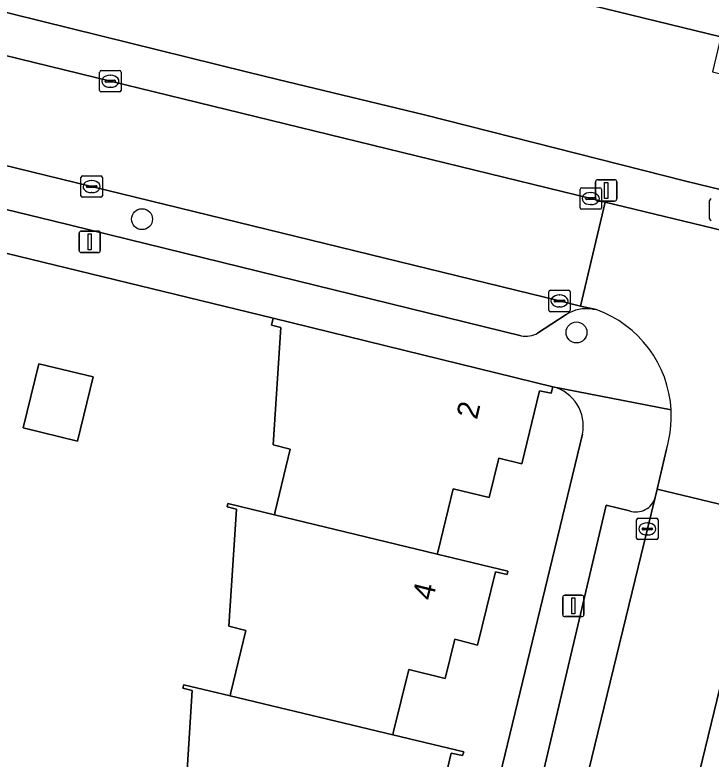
# Model space of a CAD drawing. Extents: x 163266 to 164362, y 381528 to 382286.
# Drawn here: x 163966.01 to 163998.51, y 382172.66 to 382207.37 of the extents above; entities that cross this region are included whole.
import ezdxf

# ---------------------------------------------------------------- set-up
doc = ezdxf.new("R2010")
doc.units = 0
for name, color, linetype in [('IMGEO_Boom', 7, 'Continuous'), ('IMGEO_Brandkraan', 7, 'Continuous'), ('IMGEO_Erf', 7, 'Continuous'), ('IMGEO_Kolk', 7, 'Continuous'), ('IMGEO_Lichtmast', 7, 'Continuous'), ('IMGEO_Muur', 7, 'Continuous'), ('IMGEO_Pand', 7, 'Continuous'), ('IMGEO_Pand_nummerreeks', 7, 'Continuous'), ('IMGEO_Parkeervlak_open', 7, 'Continuous'), ('IMGEO_Rijbaan_lokaal_open', 7, 'Continuous'), ('IMGEO_Voetpad_open', 7, 'Continuous')]:
    doc.layers.add(name, color=color, linetype=linetype)

msp = doc.modelspace()

# ---------------------------------------------------------------- linework, layer by layer
at = {"layer": 'IMGEO_Boom'}
for centre in [(163971.943, 382197.845), (163992.225, 382192.561)]:
    msp.add_circle(centre, 0.489, dxfattribs=at)
at = {"layer": 'IMGEO_Brandkraan'}
msp.add_line((163998.436, 382197.862), (163998.436, 382198.714), dxfattribs=at)
msp.add_lwpolyline([(163998.436, 382197.862), (163998.436, 382198.714)], dxfattribs=at)
for centre, start, end in [((163998.513, 382198.712), 91.552, 178.448), ((163998.513, 382198.712), 91.552, 178.448), ((163998.513, 382197.864), 181.552, 268.448), ((163998.513, 382197.864), 181.552, 268.448)]:
    msp.add_arc(centre, 0.0765, start, end, dxfattribs=at)
at = {"layer": 'IMGEO_Erf'}
for points in [[(163935.971, 382214.573), (163946.731, 382211.952), (163957.504, 382209.43), (163958.965, 382209.088), (163965.796, 382207.433), (163967.253, 382207.075), (163976.823, 382204.721), (163978.28, 382204.363), (163985.122, 382202.707), (163997.333, 382199.623), (164008.014, 382197.021), (164009.651, 382196.637), (164018.856, 382194.48), (164020.313, 382194.125), (164027.135, 382192.479), (164028.592, 382192.123), (164038.165, 382189.784), (164039.622, 382189.428), (164046.455, 382187.759), (164047.909, 382187.392), (164058.705, 382184.67), (164069.384, 382182.068)], [(163998.97, 382206.357), (163992.963, 382207.819)], [(163973.941, 382170.399), (163974.29, 382175.865), (163973.853, 382175.971), (163973.891, 382176.127), (163976.049, 382175.61), (163976.087, 382175.765), (163976.792, 382178.664), (163975.994, 382178.858), (163976.353, 382184.319), (163975.916, 382184.425), (163975.953, 382184.579), (163978.121, 382184.057), (163978.159, 382184.214), (163978.861, 382187.119), (163978.064, 382187.311), (163978.42, 382192.796), (163977.983, 382192.903), (163978.062, 382193.221), (163962.176, 382197.087)], [(163991.123, 382190.027), (163991.048, 382189.722), (163990.504, 382189.834), (163989.669, 382186.43), (163988.595, 382186.692), (163988.149, 382184.854), (163986.466, 382185.264), (163985.766, 382182.381), (163985.728, 382182.226), (163989.02, 382181.433), (163988.981, 382181.272), (163988.443, 382181.392), (163987.609, 382177.979), (163986.551, 382178.258), (163986.092, 382176.416), (163984.405, 382176.837), (163983.685, 382173.947), (163983.646, 382173.792), (163986.958, 382172.999), (163986.908, 382172.825), (163986.374, 382172.941), (163985.564, 382169.537)], [(163986.799, 382164.233), (163992.502, 382187.822)]]:
    msp.add_lwpolyline(points, dxfattribs=at)
msp.add_lwpolyline([(163966.392, 382188.104), (163967.126, 382191.103), (163969.658, 382190.486), (163968.925, 382187.488)], close=True, dxfattribs=at)
msp.add_arc((163990.664, 382188.206), 1.878, 348.1896, 75.8539, dxfattribs=at)
at = {"layer": 'IMGEO_Kolk'}
for p, q in [((163970.039, 382204.779), (163970.891, 382204.779)), ((163969.964, 382203.853), (163969.964, 382204.705)), ((163970.452, 382204.559), (163970.477, 382204.559)), ((163970.965, 382204.705), (163970.965, 382203.853)), ((163970.223, 382204.273), (163970.223, 382204.285)), ((163970.661, 382204.236), (163970.263, 382204.236)), ((163970.266, 382204.322), (163970.664, 382204.322)), ((163970.707, 382204.285), (163970.707, 382204.273)), ((163970.891, 382203.779), (163970.039, 382203.779)), ((163970.475, 382203.999), (163970.45, 382203.999)), ((163969.089, 382198.938), (163969.089, 382199.79)), ((163969.164, 382199.864), (163970.016, 382199.864)), ((163969.577, 382199.644), (163969.602, 382199.644)), ((163970.09, 382199.79), (163970.09, 382198.938)), ((163969.348, 382199.358), (163969.348, 382199.37)), ((163969.786, 382199.321), (163969.388, 382199.321)), ((163969.391, 382199.407), (163969.789, 382199.407)), ((163969.832, 382199.37), (163969.832, 382199.358)), ((163992.392, 382198.381), (163992.392, 382199.233)), ((163992.467, 382199.307), (163993.319, 382199.307)), ((163993.393, 382199.233), (163993.393, 382198.381)), ((163970.016, 382198.864), (163969.164, 382198.864)), ((163969.6, 382199.084), (163969.575, 382199.084)), ((163992.694, 382198.85), (163993.092, 382198.85)), ((163992.88, 382199.087), (163992.905, 382199.087)), ((163992.651, 382198.801), (163992.651, 382198.813)), ((163993.089, 382198.764), (163992.691, 382198.764)), ((163992.903, 382198.527), (163992.878, 382198.527)), ((163993.135, 382198.813), (163993.135, 382198.801)), ((163993.319, 382198.307), (163992.467, 382198.307)), ((163990.931, 382193.602), (163990.931, 382194.454)), ((163991.006, 382194.528), (163991.858, 382194.528)), ((163991.932, 382194.454), (163991.932, 382193.602)), ((163991.19, 382194.022), (163991.19, 382194.034)), ((163991.628, 382193.985), (163991.23, 382193.985)), ((163991.233, 382194.071), (163991.631, 382194.071)), ((163991.419, 382194.308), (163991.444, 382194.308)), ((163991.674, 382194.034), (163991.674, 382194.022)), ((163991.442, 382193.748), (163991.417, 382193.748)), ((163991.858, 382193.528), (163991.006, 382193.528)), ((163995.032, 382182.97), (163995.032, 382183.822)), ((163995.107, 382183.896), (163995.959, 382183.896)), ((163995.52, 382183.676), (163995.545, 382183.676)), ((163996.033, 382183.822), (163996.033, 382182.97)), ((163995.291, 382183.39), (163995.291, 382183.402)), ((163995.729, 382183.353), (163995.331, 382183.353)), ((163995.334, 382183.439), (163995.732, 382183.439)), ((163995.775, 382183.402), (163995.775, 382183.39)), ((163995.959, 382182.896), (163995.107, 382182.896)), ((163995.543, 382183.116), (163995.518, 382183.116))]:
    msp.add_line(p, q, dxfattribs=at)
for points in [[(163970.039, 382204.779), (163970.891, 382204.779)], [(163969.964, 382203.853), (163969.964, 382204.705)], [(163970.965, 382204.705), (163970.965, 382203.853)], [(163970.891, 382203.779), (163970.039, 382203.779)], [(163969.089, 382198.938), (163969.089, 382199.79)], [(163969.164, 382199.864), (163970.016, 382199.864)], [(163970.09, 382199.79), (163970.09, 382198.938)], [(163992.392, 382198.381), (163992.392, 382199.233)], [(163992.467, 382199.307), (163993.319, 382199.307)], [(163993.393, 382199.233), (163993.393, 382198.381)], [(163970.016, 382198.864), (163969.164, 382198.864)], [(163993.319, 382198.307), (163992.467, 382198.307)], [(163990.931, 382193.602), (163990.931, 382194.454)], [(163991.006, 382194.528), (163991.858, 382194.528)], [(163991.932, 382194.454), (163991.932, 382193.602)], [(163991.858, 382193.528), (163991.006, 382193.528)], [(163995.032, 382182.97), (163995.032, 382183.822)], [(163995.107, 382183.896), (163995.959, 382183.896)], [(163996.033, 382183.822), (163996.033, 382182.97)], [(163995.959, 382182.896), (163995.107, 382182.896)]]:
    msp.add_lwpolyline(points, dxfattribs=at)
for centre, radius, start, end in [((163970.041, 382204.703), 0.0765, 91.552, 178.448), ((163970.041, 382204.703), 0.0765, 91.552, 178.448), ((163970.889, 382204.703), 0.0765, 1.552, 88.448), ((163970.889, 382204.703), 0.0765, 1.552, 88.448), ((163970.263, 382204.282), 0.0403, 85.8775, 175.7526), ((163970.26, 382204.272), 0.0366, 178.938, 274.7102), ((163970.664, 382204.279), 0.043, 264.8664, 352.4533), ((163970.668, 382204.284), 0.0386, 1.7309, 96.639), ((163970.041, 382203.855), 0.0765, 181.552, 268.448), ((163970.041, 382203.855), 0.0765, 181.552, 268.448), ((163970.889, 382203.855), 0.0765, 271.552, 358.448), ((163970.889, 382203.855), 0.0765, 271.552, 358.448), ((163969.166, 382199.788), 0.0765, 91.552, 178.448), ((163969.166, 382199.788), 0.0765, 91.552, 178.448), ((163970.014, 382199.788), 0.0765, 1.552, 88.448), ((163970.014, 382199.788), 0.0765, 1.552, 88.448), ((163969.388, 382199.367), 0.0403, 85.8775, 175.7526), ((163969.385, 382199.357), 0.0366, 178.938, 274.7102), ((163969.789, 382199.364), 0.043, 264.8664, 352.4533), ((163969.793, 382199.369), 0.0386, 1.7309, 96.639), ((163992.469, 382199.231), 0.0765, 91.552, 178.448), ((163992.469, 382199.231), 0.0765, 91.552, 178.448), ((163993.317, 382199.231), 0.0765, 1.552, 88.448), ((163993.317, 382199.231), 0.0765, 1.552, 88.448), ((163969.166, 382198.94), 0.0765, 181.552, 268.448), ((163969.166, 382198.94), 0.0765, 181.552, 268.448), ((163970.014, 382198.94), 0.0765, 271.552, 358.448), ((163970.014, 382198.94), 0.0765, 271.552, 358.448), ((163992.691, 382198.81), 0.0403, 85.8775, 175.7526), ((163993.096, 382198.812), 0.0386, 1.7309, 96.639), ((163992.688, 382198.8), 0.0366, 178.938, 274.7102), ((163993.092, 382198.807), 0.043, 264.8664, 352.4533), ((163992.469, 382198.383), 0.0765, 181.552, 268.448), ((163992.469, 382198.383), 0.0765, 181.552, 268.448), ((163993.317, 382198.383), 0.0765, 271.552, 358.448), ((163993.317, 382198.383), 0.0765, 271.552, 358.448), ((163991.008, 382194.452), 0.0765, 91.552, 178.448), ((163991.008, 382194.452), 0.0765, 91.552, 178.448), ((163991.856, 382194.452), 0.0765, 1.552, 88.448), ((163991.856, 382194.452), 0.0765, 1.552, 88.448), ((163991.23, 382194.031), 0.0403, 85.8775, 175.7526), ((163991.227, 382194.021), 0.0366, 178.938, 274.7102), ((163991.631, 382194.028), 0.043, 264.8664, 352.4533), ((163991.635, 382194.033), 0.0386, 1.7309, 96.639), ((163991.008, 382193.604), 0.0765, 181.552, 268.448), ((163991.008, 382193.604), 0.0765, 181.552, 268.448), ((163991.856, 382193.604), 0.0765, 271.552, 358.448), ((163991.856, 382193.604), 0.0765, 271.552, 358.448), ((163995.109, 382183.82), 0.0765, 91.552, 178.448), ((163995.109, 382183.82), 0.0765, 91.552, 178.448), ((163995.957, 382183.82), 0.0765, 1.552, 88.448), ((163995.957, 382183.82), 0.0765, 1.552, 88.448), ((163995.331, 382183.399), 0.0403, 85.8775, 175.7526), ((163995.328, 382183.389), 0.0366, 178.938, 274.7102), ((163995.732, 382183.396), 0.043, 264.8664, 352.4533), ((163995.736, 382183.401), 0.0386, 1.7309, 96.639), ((163995.109, 382182.972), 0.0765, 181.552, 268.448), ((163995.109, 382182.972), 0.0765, 181.552, 268.448), ((163995.957, 382182.972), 0.0765, 271.552, 358.448), ((163995.957, 382182.972), 0.0765, 271.552, 358.448)]:
    msp.add_arc(centre, radius, start, end, dxfattribs=at)
for centre, major_axis, ratio, start_param, end_param in [((163970.451, 382204.279), (-0.387, 0.002), 0.722429, 4.712389, 7.853982), ((163970.476, 382204.279), (-0.39, 0.002), 0.717154, 1.570796, 4.712389), ((163969.576, 382199.364), (-0.387, 0.002), 0.722429, 4.712389, 7.853982), ((163969.601, 382199.364), (-0.39, 0.002), 0.717154, 1.570796, 4.712389), ((163992.879, 382198.807), (-0.387, 0.002), 0.722429, 4.712389, 7.853982), ((163992.904, 382198.807), (-0.39, 0.002), 0.717154, 1.570796, 4.712389), ((163991.418, 382194.028), (-0.387, 0.002), 0.722429, 4.712389, 7.853982), ((163991.443, 382194.028), (-0.39, 0.002), 0.717154, 1.570796, 4.712389), ((163995.519, 382183.396), (-0.387, 0.002), 0.722429, 4.712389, 7.853982), ((163995.544, 382183.396), (-0.39, 0.002), 0.717154, 1.570796, 4.712389)]:
    msp.add_ellipse(centre, major_axis=major_axis, ratio=ratio, start_param=start_param, end_param=end_param, dxfattribs=at)
at = {"layer": 'IMGEO_Lichtmast'}
for p, q in [((163993.115, 382198.787), (163993.115, 382199.587)), ((163993.115, 382199.587), (163993.115, 382198.787)), ((163993.215, 382199.687), (163994.005, 382199.687)), ((163994.005, 382199.687), (163993.215, 382199.687)), ((163994.105, 382199.587), (163994.105, 382198.787)), ((163994.105, 382198.787), (163994.105, 382199.587)), ((163994.005, 382198.687), (163993.215, 382198.687)), ((163993.215, 382198.687), (163994.005, 382198.687)), ((163969.004, 382196.389), (163969.004, 382197.189)), ((163969.004, 382197.189), (163969.004, 382196.389)), ((163969.104, 382197.289), (163969.894, 382197.289)), ((163969.894, 382197.289), (163969.104, 382197.289)), ((163969.994, 382197.189), (163969.994, 382196.389)), ((163969.994, 382196.389), (163969.994, 382197.189)), ((163969.894, 382196.289), (163969.104, 382196.289)), ((163969.104, 382196.289), (163969.894, 382196.289)), ((163991.581, 382179.404), (163991.581, 382180.204)), ((163991.581, 382180.204), (163991.581, 382179.404)), ((163991.681, 382180.304), (163992.471, 382180.304)), ((163992.471, 382180.304), (163991.681, 382180.304)), ((163992.571, 382180.204), (163992.571, 382179.404)), ((163992.571, 382179.404), (163992.571, 382180.204)), ((163992.471, 382179.304), (163991.681, 382179.304)), ((163991.681, 382179.304), (163992.471, 382179.304))]:
    msp.add_line(p, q, dxfattribs=at)
for points in [[(163993.535, 382199.562), (163993.685, 382199.562), (163993.685, 382198.812), (163993.535, 382198.812), (163993.535, 382199.562)], [(163969.424, 382197.164), (163969.574, 382197.164), (163969.574, 382196.414), (163969.424, 382196.414), (163969.424, 382197.164)], [(163992.001, 382180.179), (163992.151, 382180.179), (163992.151, 382179.429), (163992.001, 382179.429), (163992.001, 382180.179)]]:
    msp.add_lwpolyline(points, dxfattribs=at)
for centre, start, end in [((163993.215, 382199.587), 90, 180), ((163993.215, 382199.587), 90, 180), ((163994.005, 382199.587), 0, 90), ((163994.005, 382199.587), 360, 90), ((163993.215, 382198.787), 180, 270), ((163993.215, 382198.787), 180, 270), ((163994.005, 382198.787), 270, 0), ((163994.005, 382198.787), 270, 0), ((163969.104, 382197.189), 90, 180), ((163969.104, 382197.189), 90, 180), ((163969.894, 382197.189), 0, 90), ((163969.894, 382197.189), 360, 90), ((163969.104, 382196.389), 180, 270), ((163969.104, 382196.389), 180, 270), ((163969.894, 382196.389), 270, 0), ((163969.894, 382196.389), 270, 0), ((163991.681, 382180.204), 90, 180), ((163991.681, 382180.204), 90, 180), ((163992.471, 382180.204), 0, 90), ((163992.471, 382180.204), 360, 90), ((163991.681, 382179.404), 180, 270), ((163991.681, 382179.404), 180, 270), ((163992.471, 382179.404), 270, 0), ((163992.471, 382179.404), 270, 0)]:
    msp.add_arc(centre, 0.1, start, end, dxfattribs=at)
at = {"layer": 'IMGEO_Muur'}
for points in [[(163967.253, 382207.075), (163976.823, 382204.721)], [(163997.333, 382199.623), (163985.122, 382202.707)], [(163978.062, 382193.221), (163962.176, 382197.087)]]:
    msp.add_lwpolyline(points, dxfattribs=at)
at = {"layer": 'IMGEO_Pand'}
for points in [[(164005.87, 382211.495), (164000, 382212.927), (163994.487, 382214.272), (163992.963, 382207.819), (163998.97, 382206.357), (163998.571, 382204.716), (164000, 382204.363), (164003.643, 382203.462), (164003.561, 382203.091), (164003.831, 382203.026)], [(163990.504, 382189.834), (163991.048, 382189.722), (163991.123, 382190.027), (163978.062, 382193.221), (163977.983, 382192.903), (163978.42, 382192.796), (163978.064, 382187.311), (163978.861, 382187.119), (163978.159, 382184.214), (163978.121, 382184.057), (163985.728, 382182.226), (163985.766, 382182.381), (163986.466, 382185.264), (163988.149, 382184.854), (163988.595, 382186.692), (163989.669, 382186.43)], [(163966.392, 382188.104), (163968.925, 382187.488), (163969.658, 382190.486), (163967.126, 382191.103)], [(163988.443, 382181.392), (163988.981, 382181.272), (163989.02, 382181.433), (163985.728, 382182.226), (163978.121, 382184.057), (163975.953, 382184.579), (163975.916, 382184.425), (163976.353, 382184.319), (163975.994, 382178.858), (163976.792, 382178.664), (163976.087, 382175.765), (163976.049, 382175.61), (163983.646, 382173.792), (163983.685, 382173.947), (163984.405, 382176.837), (163986.092, 382176.416), (163986.551, 382178.258), (163987.609, 382177.979)], [(163986.374, 382172.941), (163986.908, 382172.825), (163986.958, 382172.999), (163983.646, 382173.792), (163976.049, 382175.61), (163973.891, 382176.127), (163973.853, 382175.971), (163974.29, 382175.865), (163973.941, 382170.399), (163974.74, 382170.206), (163974.04, 382167.303), (163974.002, 382167.147), (163981.594, 382165.327), (163981.632, 382165.482), (163982.343, 382168.367), (163984.037, 382167.955), (163984.478, 382169.808), (163985.564, 382169.537)]]:
    msp.add_lwpolyline(points, close=True, dxfattribs=at)
at = {"layer": 'IMGEO_Parkeervlak_open'}
for points in [[(163992.977, 382193.649), (163993.144, 382193.625), (163992.414, 382193.784), (163991.432, 382194.028), (163969.59, 382199.365), (163950.663, 382203.993), (163946.457, 382205), (163944.694, 382205.452)], [(163947.329, 382202.731), (163967.777, 382197.762), (163989.639, 382192.41)], [(163990.41, 382192.533), (163991.751, 382193.391)], [(163995.534, 382183.397), (163995.905, 382184.866)], [(163994.702, 382184.239), (163993.606, 382184.505), (163989.433, 382166.803), (163991.364, 382166.35), (163991.629, 382167.364), (163995.534, 382183.397)], [(164000.785, 382183.699), (164000.358, 382181.925), (164000, 382180.452), (163996.467, 382165.917), (163996.272, 382165.101), (163998.191, 382164.613), (164000, 382172.02), (164002.517, 382182.327), (164001.548, 382182.559)]]:
    msp.add_lwpolyline(points, dxfattribs=at)
for centre, radius, start, end in [((163992.705, 382191.9), 1.77, 81.1599, 122.608), ((163989.869, 382193.446), 1.061, 257.4852, 300.6432), ((163995.005, 382185.126), 0.937, 251.1579, 343.8988)]:
    msp.add_arc(centre, radius, start, end, dxfattribs=at)
at = {"layer": 'IMGEO_Rijbaan_lokaal_open'}
for points in [[(163993.571, 382198.644), (163992.893, 382198.806), (163970.464, 382204.278), (163951.868, 382208.832), (163947.637, 382209.835), (163946.457, 382205), (163950.663, 382203.993), (163969.59, 382199.365), (163991.432, 382194.028), (163992.414, 382193.784)], [(163987.167, 382149.079), (163992.073, 382147.878), (163992.131, 382148.084), (163993.185, 382152.428), (163994.157, 382156.433), (163996.272, 382165.101), (163996.467, 382165.917), (164000, 382180.452), (164000.358, 382181.925), (164000.785, 382183.699), (164000.857, 382184.071), (164000, 382184.28), (163995.998, 382185.255), (163995.905, 382184.866), (163995.534, 382183.397), (163991.629, 382167.364), (163991.364, 382166.35)]]:
    msp.add_lwpolyline(points, close=True, dxfattribs=at)
for points in [[(164009.119, 382194.852), (164000, 382197.076), (163993.571, 382198.644), (163992.414, 382193.784), (163993.144, 382193.625)], [(163996.424, 382187.117), (163995.998, 382185.255), (164000, 382184.28), (164000.857, 382184.071), (164001.377, 382186.118)]]:
    msp.add_lwpolyline(points, dxfattribs=at)
for centre, radius, start, end in [((163991.377, 382188.655), 5.275, 3.1659, 70.4288), ((163991.41, 382188.648), 5.242, 343.0215, 3.2609)]:
    msp.add_arc(centre, radius, start, end, dxfattribs=at)
at = {"layer": 'IMGEO_Voetpad_open'}
for points in [[(163879.746, 382217.457), (163885.119, 382215.864), (163898.197, 382212.679), (163918.282, 382207.785), (163931.342, 382204.587), (163932.313, 382204.362), (163943.13, 382201.736), (163944.927, 382201.296), (163957.981, 382198.105), (163962.176, 382197.087), (163978.062, 382193.221), (163991.123, 382190.027), (163996.644, 382188.946)], [(163997.333, 382199.623), (163985.122, 382202.707), (163978.28, 382204.363), (163976.823, 382204.721), (163967.253, 382207.075), (163965.796, 382207.433), (163958.965, 382209.088), (163957.504, 382209.43), (163946.731, 382211.952), (163935.971, 382214.573)], [(163932.888, 382213.459), (163947.637, 382209.835), (163951.868, 382208.832), (163970.464, 382204.278), (163992.893, 382198.806), (163993.571, 382198.644), (164000, 382197.076), (164009.119, 382194.852), (164010.84, 382194.429), (164030.724, 382189.597), (164051.633, 382184.501), (164054.512, 382183.806), (164071.318, 382179.688), (164074.461, 382178.912), (164093.411, 382174.302), (164114.312, 382169.171), (164121.017, 382167.561), (164121.171, 382168.134)], [(163989.639, 382192.41), (163967.777, 382197.762), (163947.329, 382202.731)], [(164120.079, 382169.717), (164107.813, 382172.789), (164100.999, 382174.463), (164099.541, 382174.816), (164089.97, 382177.138), (164088.512, 382177.491), (164081.698, 382179.165), (164080.238, 382179.509), (164069.384, 382182.068), (164058.705, 382184.67), (164047.909, 382187.392), (164046.455, 382187.759), (164039.622, 382189.428), (164038.165, 382189.784), (164028.592, 382192.123), (164027.135, 382192.479), (164020.313, 382194.125), (164018.856, 382194.48), (164009.651, 382196.637), (164008.014, 382197.021), (163997.333, 382199.623)], [(163993.144, 382193.625), (163992.977, 382193.649)], [(163991.751, 382193.391), (163990.41, 382192.533)], [(163996.644, 382188.946), (163991.123, 382190.027)], [(163992.502, 382187.822), (163986.799, 382164.233), (163988.786, 382163.698), (163987.189, 382157.409), (163984.939, 382148.237)], [(163995.905, 382184.866), (163995.998, 382185.255), (163996.424, 382187.117)], [(163986.848, 382147.81), (163987.167, 382149.079), (163991.364, 382166.35), (163989.433, 382166.803), (163993.606, 382184.505)], [(163993.606, 382184.505), (163994.702, 382184.239)]]:
    msp.add_lwpolyline(points, dxfattribs=at)
for centre, radius, start, end in [((163992.705, 382191.9), 1.77, 81.1599, 122.608), ((163991.377, 382188.655), 5.275, 3.1659, 70.4288), ((163989.869, 382193.446), 1.061, 257.4852, 300.6432), ((163990.664, 382188.206), 1.878, 348.1896, 75.8539), ((163991.41, 382188.648), 5.242, 343.0215, 3.2609), ((163995.005, 382185.126), 0.937, 251.1579, 343.8988)]:
    msp.add_arc(centre, radius, start, end, dxfattribs=at)

# ---------------------------------------------------------------- texts
at = {"layer": 'IMGEO_Pand_nummerreeks'}
for s, rotation, p in [('2', 76.2148, (163987.573, 382188.463)), ('4', 76.2664, (163985.514, 382180.016))]:
    msp.add_text(s, height=1, rotation=rotation, dxfattribs=at).set_placement(p)

doc.saveas('drawing.dxf')
